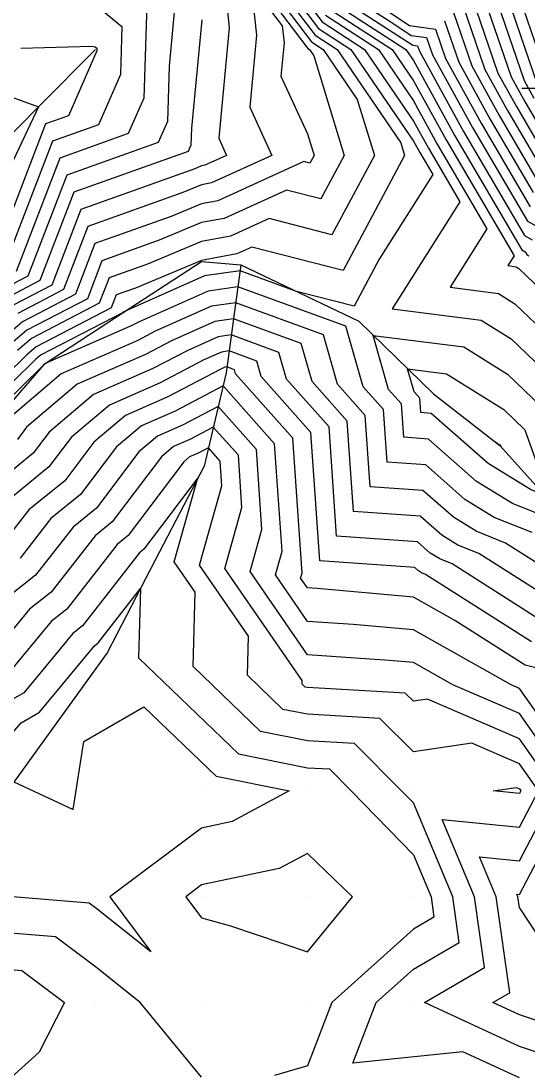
# Model space of a CAD drawing. Extents: x 2188792 to 2191981, y 386090 to 389710.
# Drawn here: x 2190323.1 to 2190370.9, y 387663.8 to 387762.9 of the extents above; entities that cross this region are included whole.
import ezdxf

# ---------------------------------------------------------------- set-up
doc = ezdxf.new("R2010")
doc.units = 0
for name, color, linetype in [('DTM Contours Major', 7, 'Continuous'), ('DTM Contours Minor', 7, 'Continuous'), ('Exist DTM Breakline Underwater Cogo Point CELL', 7, 'Continuous'), ('Exist DTM QL2 LIDAR Elevation Point', 7, 'Continuous'), ('PH Exist DTM Breakline', 7, 'Continuous')]:
    doc.layers.add(name, color=color, linetype=linetype)

msp = doc.modelspace()

# ---------------------------------------------------------------- linework, layer by layer
at = {"layer": 'DTM Contours Major'}
for points in [[(2190342.869, 387770.997), (2190350.522, 387760.898), (2190351.632, 387760.177), (2190354.846, 387755.472), (2190356.461, 387750.176), (2190352.453, 387742.691), (2190346.519, 387744.216), (2190342.889, 387742.565), (2190340.14, 387742.046), (2190335.037, 387739.909), (2190331.424, 387738.618), (2190330.5, 387736.216), (2190324.111, 387732.888), (2190322.78, 387731.756)], [(2190367.316, 387766.839), (2190370.59, 387757.261), (2190371.505, 387755.597)], [(2190352.182, 387764.038), (2190358.13, 387760.177), (2190360.142, 387757.232), (2190363.216, 387751.642), (2190369.632, 387740.686), (2190369.053, 387739.768), (2190369.816, 387739.671), (2190370.072, 387739.51), (2190379.951, 387730.054)], [(2190340.167, 387762.98), (2190339.205, 387752.764), (2190339.155, 387751.161), (2190338.887, 387750.55), (2190328.098, 387746.695), (2190324.892, 387738.359), (2190321.961, 387736.832)], [(2190363.072, 387762.898), (2190364.409, 387758.986), (2190367.36, 387753.62), (2190371.428, 387746.674)], [(2190316.134, 387757.911), (2190324.761, 387754.756), (2190319.81, 387744.296)], [(2190372.5, 387708.648), (2190366.309, 387712.587), (2190364.335, 387713.379), (2190362.817, 387714.312), (2190360.781, 387716.116), (2190354.476, 387716.551), (2190353.886, 387725.09), (2190350.582, 387728.813), (2190349.56, 387732.401), (2190343.168, 387734.742), (2190341.396, 387734.489), (2190337.316, 387732.671), (2190334.854, 387731.375), (2190328.429, 387728.564), (2190323.643, 387724.5), (2190322.774, 387723.35)], [(2190374.944, 387671.854), (2190370.143, 387679.137), (2190369.998, 387680.169), (2190369.894, 387680.418), (2190370.143, 387680.393), (2190375.284, 387690.17), (2190370.143, 387697.458), (2190363.864, 387700.171), (2190360.142, 387702.274), (2190357.837, 387702.475), (2190350.141, 387703.018), (2190344.728, 387710.871), (2190345.853, 387714.857), (2190345.333, 387722.396), (2190341.717, 387726.469), (2190338.356, 387724.7), (2190336, 387723.669), (2190334.245, 387722.179), (2190330.234, 387716.867), (2190328.027, 387715.066), (2190324.501, 387710.538), (2190321.865, 387708.47)], [(2190368.279, 387722.762), (2190367.889, 387723.108), (2190368.304, 387722.848), (2190368.338, 387722.816), (2190368.378, 387722.702), (2190368.279, 387722.762)], [(2190322.439, 387691.012), (2190328.037, 387688.416), (2190329.042, 387694.828), (2190334.719, 387698.109), (2190341.518, 387691.549), (2190348.421, 387690.17), (2190343.047, 387687.263), (2190340.14, 387686.651), (2190331.487, 387680.169), (2190335.354, 387674.954), (2190330.139, 387679.121), (2190329.541, 387679.571), (2190316.209, 387680.659)]]:
    msp.add_lwpolyline(points, dxfattribs=at)
at = {"layer": 'DTM Contours Minor'}
for points in [[(2190340.815, 387771.575), (2190347.761, 387762.408), (2190347.934, 387760.797), (2190347.64, 387757.676), (2190350.141, 387752.209), (2190350.761, 387750.176), (2190350.368, 387749.442), (2190349.786, 387749.591), (2190341.682, 387745.906), (2190340.14, 387745.614), (2190337.277, 387744.416), (2190330.093, 387741.849), (2190328.257, 387737.073), (2190323.251, 387734.466), (2190321.033, 387732.578)], [(2190341.842, 387771.286), (2190350.19, 387760.27), (2190350.332, 387760.177), (2190350.746, 387759.572), (2190353.611, 387750.176), (2190351.41, 387746.066), (2190348.152, 387746.904), (2190342.286, 387744.236), (2190340.14, 387743.83), (2190336.157, 387742.163), (2190330.759, 387740.234), (2190329.378, 387736.644), (2190323.681, 387733.677), (2190321.907, 387732.167)], [(2190343.896, 387770.708), (2190350.854, 387761.526), (2190352.932, 387760.177), (2190358.946, 387751.371), (2190359.311, 387750.176), (2190353.496, 387739.316), (2190344.886, 387741.529), (2190343.492, 387740.895), (2190340.14, 387740.262), (2190333.917, 387737.656), (2190332.089, 387737.003), (2190331.622, 387735.787), (2190324.541, 387732.099), (2190323.654, 387731.344), (2190319.599, 387727.37)], [(2190344.922, 387770.419), (2190351.186, 387762.154), (2190354.231, 387760.177), (2190360.142, 387751.524), (2190360.729, 387750.456), (2190361.955, 387748.363), (2190356.909, 387740.367), (2190354.538, 387735.941), (2190349.104, 387737.338), (2190343.79, 387739.284), (2190340.442, 387738.806), (2190332.953, 387735.468), (2190332.797, 387735.403), (2190332.754, 387735.388), (2190332.743, 387735.359), (2190324.971, 387731.31), (2190324.527, 387730.933), (2190320.024, 387726.519)], [(2190345.949, 387770.13), (2190351.518, 387762.782), (2190355.531, 387760.177), (2190360.142, 387753.426), (2190361.558, 387750.852), (2190364.514, 387745.804), (2190358.131, 387735.69), (2190366.537, 387734.616), (2190369.365, 387732.845), (2190375.306, 387727.159)], [(2190369.013, 387768.416), (2190373.062, 387756.571)], [(2190342.178, 387767.644), (2190342.756, 387762.252), (2190341.772, 387751.809), (2190342.519, 387750.176), (2190340.476, 387749.246), (2190340.14, 387749.183), (2190339.517, 387748.922), (2190328.763, 387745.08), (2190326.013, 387737.93), (2190322.391, 387736.043)], [(2190368.164, 387767.627), (2190371.826, 387756.916)], [(2190352.846, 387765.294), (2190359.538, 387760.95), (2190360.075, 387760.594), (2190360.525, 387760.533), (2190360.7, 387760.021), (2190364.874, 387752.433), (2190370.625, 387742.613), (2190371.348, 387742.202)], [(2190353.178, 387765.922), (2190358.202, 387762.661), (2190359.928, 387761.516), (2190361.374, 387761.321), (2190361.937, 387759.676), (2190365.703, 387752.829), (2190370.892, 387743.966), (2190372.017, 387743.328)], [(2190365.618, 387765.263), (2190368.117, 387757.951), (2190369.847, 387754.806), (2190372.231, 387750.735)], [(2190366.467, 387766.051), (2190369.354, 387757.606), (2190370.676, 387755.202), (2190372.499, 387752.089)], [(2190329.8, 387764.699), (2190332.635, 387762.368), (2190332.493, 387757.823), (2190330.415, 387753.082), (2190326.102, 387751.541), (2190321.527, 387739.644)], [(2190334.989, 387764.435), (2190334.714, 387755.602), (2190333.239, 387752.238), (2190326.767, 387749.926), (2190322.649, 387739.216)], [(2190344.969, 387765.026), (2190345.345, 387761.525), (2190344.706, 387754.742), (2190346.795, 387750.176), (2190341.079, 387747.576), (2190340.14, 387747.399), (2190338.397, 387746.669), (2190329.428, 387743.464), (2190327.135, 387737.501), (2190322.821, 387735.254)], [(2190352.514, 387764.666), (2190359.43, 387760.177), (2190360.142, 387759.134), (2190364.045, 387752.038), (2190370.357, 387741.259), (2190370.678, 387741.076), (2190370.844, 387740.831), (2190371.036, 387740.684)], [(2190356.866, 387764.372), (2190359.78, 387762.438), (2190362.223, 387762.11), (2190363.173, 387759.331), (2190366.531, 387753.224), (2190371.16, 387745.32)], [(2190364.769, 387764.474), (2190366.881, 387758.296), (2190369.018, 387754.411), (2190371.963, 387749.382)], [(2190337.578, 387763.707), (2190337.097, 387758.599), (2190336.934, 387753.382), (2190336.063, 387751.394), (2190327.432, 387748.31), (2190323.77, 387738.787), (2190321.531, 387737.621)], [(2190351.85, 387763.41), (2190356.83, 387760.177), (2190360.142, 387755.329), (2190362.387, 387751.247), (2190367.073, 387743.245), (2190363.592, 387737.729), (2190368.176, 387737.143), (2190369.719, 387736.178), (2190377.628, 387728.606)], [(2190363.921, 387763.686), (2190365.645, 387758.641), (2190368.189, 387754.015), (2190371.696, 387748.028)], [(2190323.109, 387760.3), (2190329.813, 387760.503), (2190330.12, 387760.433), (2190330.28, 387760.301), (2190330.272, 387760.044), (2190327.591, 387753.926), (2190325.437, 387753.156), (2190320.405, 387740.073)], [(2190371.345, 387714.559), (2190367.759, 387715.997), (2190365.002, 387717.692), (2190361.302, 387720.968), (2190357.649, 387721.221), (2190357.308, 387726.168), (2190355.393, 387728.325), (2190353.765, 387734.04), (2190343.583, 387737.77), (2190340.76, 387737.367), (2190334.261, 387734.47), (2190333.454, 387734.046), (2190325.401, 387730.522), (2190320.45, 387725.667)], [(2190373.112, 387710.847), (2190368.827, 387713.573), (2190366.047, 387714.688), (2190363.91, 387716.002), (2190361.041, 387718.542), (2190356.063, 387718.886), (2190355.597, 387725.629), (2190352.987, 387728.569), (2190351.663, 387733.221), (2190343.375, 387736.256), (2190341.078, 387735.928), (2190335.789, 387733.571), (2190334.154, 387732.711), (2190326.915, 387729.543), (2190321.522, 387724.964)], [(2190371.889, 387706.448), (2190363.791, 387711.601), (2190362.623, 387712.07), (2190361.725, 387712.622), (2190360.52, 387713.689), (2190352.889, 387714.216), (2190352.176, 387724.551), (2190348.176, 387729.057), (2190347.457, 387731.581), (2190342.96, 387733.228), (2190341.714, 387733.05), (2190338.844, 387731.771), (2190335.555, 387730.04), (2190329.943, 387727.585), (2190325.763, 387724.036), (2190324.266, 387722.053), (2190319.697, 387718.325)], [(2190359.019, 387726.707), (2190357.799, 387728.081), (2190356.346, 387733.182), (2190364.898, 387732.089), (2190369.011, 387729.513), (2190372.983, 387725.711), (2190374.192, 387722.31), (2190374.907, 387716.86), (2190375.147, 387715.974), (2190375.037, 387715.07), (2190374.335, 387715.245), (2190373.863, 387715.545), (2190369.471, 387717.306), (2190366.095, 387719.382), (2190361.563, 387723.395), (2190359.236, 387723.555), (2190359.019, 387726.707)], [(2190371.277, 387704.249), (2190361.273, 387710.615), (2190360.911, 387710.761), (2190360.633, 387710.932), (2190360.259, 387711.263), (2190351.302, 387711.881), (2190350.465, 387724.012), (2190345.77, 387729.301), (2190345.354, 387730.762), (2190342.753, 387731.714), (2190342.032, 387731.611), (2190340.371, 387730.871), (2190336.255, 387728.705), (2190331.458, 387726.606), (2190327.884, 387723.572), (2190325.758, 387720.757), (2190321.78, 387717.51)], [(2190372.451, 387701.605), (2190370.665, 387702.05), (2190364.06, 387706.254), (2190360.142, 387708.467), (2190351.05, 387709.263), (2190350.141, 387709.327), (2190349.501, 387710.255), (2190349.634, 387710.726), (2190348.754, 387723.474), (2190343.365, 387729.545), (2190343.252, 387729.942), (2190342.545, 387730.2), (2190342.35, 387730.173), (2190341.899, 387729.972), (2190336.955, 387727.37), (2190332.972, 387725.627), (2190330.004, 387723.108), (2190327.25, 387719.46), (2190323.862, 387716.695), (2190321.56, 387713.738)], [(2190360.729, 387727.246), (2190360.205, 387727.837), (2190359.58, 387730.031), (2190363.258, 387729.561), (2190368.658, 387726.181), (2190370.66, 387724.264), (2190372.262, 387719.759), (2190372.48, 387718.095), (2190371.182, 387718.615), (2190367.187, 387721.072), (2190361.824, 387725.821), (2190360.823, 387725.89), (2190360.729, 387727.246)], [(2190376.954, 387690.17), (2190370.143, 387699.827), (2190369.345, 387700.171), (2190360.142, 387705.371), (2190354.444, 387705.869), (2190350.141, 387706.172), (2190347.114, 387710.563), (2190347.744, 387712.792), (2190347.044, 387722.935), (2190342.179, 387728.415), (2190337.655, 387726.035), (2190334.486, 387724.648), (2190332.125, 387722.643), (2190328.742, 387718.164), (2190325.945, 387715.881), (2190323.03, 387712.138)], [(2190381.337, 387665.308), (2190370.143, 387669.013), (2190367.64, 387670.168), (2190369.22, 387671.091), (2190367.949, 387680.169), (2190366.367, 387683.945), (2190370.143, 387683.57), (2190373.613, 387690.17), (2190370.143, 387695.09), (2190361.48, 387698.833), (2190360.142, 387698.632), (2190359.375, 387699.404), (2190350.141, 387699.925), (2190349.936, 387699.966), (2190349.639, 387700.252), (2190349.648, 387700.579), (2190342.341, 387711.179), (2190343.963, 387716.923), (2190343.622, 387721.857), (2190341.256, 387724.522), (2190339.056, 387723.365), (2190337.514, 387722.69), (2190336.366, 387721.715), (2190331.726, 387715.571), (2190330.11, 387714.252), (2190325.972, 387708.937), (2190323.912, 387707.321), (2190320.427, 387703.094)], [(2190377.565, 387663.576), (2190370.143, 387666.033), (2190361.182, 387670.168), (2190366.837, 387673.474), (2190365.9, 387680.169), (2190362.84, 387687.472), (2190370.143, 387686.747), (2190371.943, 387690.17), (2190370.143, 387692.722), (2190365.65, 387694.663), (2190360.142, 387693.838), (2190356.985, 387697.014), (2190350.141, 387697.401), (2190347.831, 387697.862), (2190344.498, 387701.078), (2190344.591, 387704.761), (2190339.954, 387711.488), (2190342.072, 387718.989), (2190341.912, 387721.318), (2190340.795, 387722.576), (2190339.756, 387722.03), (2190339.029, 387721.711), (2190338.486, 387721.251), (2190333.218, 387714.274), (2190332.193, 387713.437), (2190327.443, 387707.337), (2190325.958, 387706.173), (2190321.906, 387701.258)], [(2190370.143, 387663.052), (2190364.785, 387665.525), (2190354.422, 387664.449), (2190356.627, 387670.168), (2190360.142, 387673.335), (2190364.455, 387675.856), (2190363.851, 387680.169), (2190360.142, 387689.021), (2190359.022, 387690.17), (2190354.595, 387694.625), (2190350.141, 387694.876), (2190345.727, 387695.757), (2190339.356, 387701.905), (2190339.534, 387708.943), (2190337.567, 387711.796), (2190339.807, 387719.728), (2190334.71, 387712.978), (2190334.275, 387712.623), (2190328.913, 387705.737), (2190328.004, 387705.024), (2190323.385, 387699.421), (2190319.524, 387697.206)], [(2190318.391, 387691.111), (2190323.118, 387696.583), (2190324.865, 387697.585), (2190330.051, 387703.875), (2190330.384, 387704.137), (2190334.379, 387709.268), (2190334.214, 387702.731), (2190343.623, 387693.653), (2190350.141, 387692.351), (2190352.206, 387692.235), (2190354.257, 387690.17), (2190360.142, 387684.132), (2190361.802, 387680.169), (2190362.073, 387678.238), (2190360.142, 387677.11), (2190352.438, 387670.168), (2190350.141, 387664.209), (2190347.039, 387663.269)], [(2190367.662, 387690.17), (2190369.82, 387690.493), (2190370.143, 387690.354), (2190370.272, 387690.17), (2190370.143, 387689.924), (2190367.662, 387690.17)], [(2190340.14, 387681.279), (2190338.659, 387680.169), (2190340.14, 387678.172), (2190342.875, 387677.434), (2190350.141, 387674.953), (2190354.387, 387680.169), (2190350.141, 387684.26), (2190347.486, 387682.824), (2190340.14, 387681.279)], [(2190340.14, 387663.128), (2190334.365, 387670.168), (2190330.139, 387673.545), (2190326.361, 387676.391), (2190317.538, 387677.111), (2190315.048, 387672.923), (2190312.807, 387669.153), (2190315.452, 387662.957)], [(2190316.553, 387669.672), (2190317.649, 387671.515), (2190318.866, 387673.563), (2190323.181, 387673.212), (2190327.22, 387670.168), (2190324.828, 387665.478), (2190320.138, 387661.273), (2190316.553, 387669.672)]]:
    msp.add_lwpolyline(points, dxfattribs=at)
at = {"layer": 'Exist DTM Breakline Underwater Cogo Point CELL'}
msp.add_lwpolyline([(2190373.368, 387759.486), (2190373.368, 387753.486), (2190373.368, 387756.486), (2190376.368, 387756.486), (2190370.368, 387756.486)], dxfattribs=at)
at = {"layer": 'Exist DTM QL2 LIDAR Elevation Point'}
for p, q in [((2190350.141, 387760.177), (2190350.141, 387760.177)), ((2190360.142, 387760.177), (2190360.142, 387760.177)), ((2190340.14, 387750.176), (2190340.14, 387750.176)), ((2190350.141, 387750.176), (2190350.141, 387750.176)), ((2190360.142, 387750.176), (2190360.142, 387750.176)), ((2190370.143, 387740.175), (2190370.143, 387740.175)), ((2190350.141, 387710.172), (2190350.141, 387710.172)), ((2190360.142, 387710.172), (2190360.142, 387710.172)), ((2190350.141, 387700.171), (2190350.141, 387700.171)), ((2190360.142, 387700.171), (2190360.142, 387700.171)), ((2190370.143, 387700.171), (2190370.143, 387700.171)), ((2190340.14, 387690.17), (2190340.14, 387690.17)), ((2190350.141, 387690.17), (2190350.141, 387690.17)), ((2190360.142, 387690.17), (2190360.142, 387690.17)), ((2190370.143, 387690.17), (2190370.143, 387690.17)), ((2190330.139, 387680.169), (2190330.139, 387680.169)), ((2190340.14, 387680.169), (2190340.14, 387680.169)), ((2190350.141, 387680.169), (2190350.141, 387680.169)), ((2190360.142, 387680.169), (2190360.142, 387680.169)), ((2190370.143, 387680.169), (2190370.143, 387680.169)), ((2190330.139, 387670.168), (2190330.139, 387670.168)), ((2190340.14, 387670.168), (2190340.14, 387670.168)), ((2190350.141, 387670.168), (2190350.141, 387670.168)), ((2190360.142, 387670.168), (2190360.142, 387670.168)), ((2190370.143, 387670.168), (2190370.143, 387670.168))]:
    msp.add_line(p, q, dxfattribs=at)
at = {"layer": 'PH Exist DTM Breakline'}
for points in [[(2190330.139, 387760.177), (2190324.773, 387754.768), (2190319.407, 387749.36), (2190312.243, 387742.734), (2190305.078, 387736.109), (2190297.914, 387729.484), (2190291.987, 387723.046), (2190286.061, 387716.609), (2190280.134, 387710.172), (2190274.846, 387704.123), (2190269.558, 387698.073), (2190264.271, 387692.024), (2190259.056, 387685.954), (2190253.842, 387679.884), (2190248.627, 387673.815), (2190243.413, 387667.745), (2190238.198, 387661.675), (2190232.175, 387654.505), (2190226.152, 387647.335)], [(2190270.133, 387660.167), (2190278.515, 387669.713), (2190282.502, 387675.08), (2190286.489, 387680.447), (2190290.476, 387685.815), (2190295.306, 387692.993), (2190300.136, 387700.171), (2190305.735, 387707.276), (2190311.335, 387714.381), (2190316.023, 387719.761), (2190320.712, 387725.142), (2190325.401, 387730.522), (2190332.77, 387735.348), (2190340.14, 387740.175), (2190343.868, 387739.854), (2190354.979, 387734.514), (2190362.021, 387727.653)], [(2190343.868, 387739.854), (2190342.468, 387729.636), (2190340.382, 387720.836), (2190335.809, 387712.023), (2190331.236, 387703.21)], [(2190362.021, 387727.653), (2190368.298, 387722.791), (2190371.69, 387719.003), (2190374.487, 387715.79), (2190381.184, 387707.032), (2190385.661, 387698.621), (2190388.925, 387691.432), (2190392.19, 387684.244), (2190395.454, 387677.056), (2190398.718, 387669.867)], [(2190331.236, 387703.21), (2190326.086, 387696.069), (2190320.936, 387688.928), (2190315.786, 387681.788), (2190311.148, 387675.034), (2190306.509, 387668.281), (2190301.871, 387661.527), (2190295.917, 387653.635), (2190289.963, 387645.744), (2190284.207, 387639.091), (2190278.451, 387632.438), (2190273.552, 387627.842), (2190268.653, 387623.246), (2190262.479, 387618.885), (2190256.305, 387614.524), (2190250.131, 387610.163)]]:
    msp.add_lwpolyline(points, dxfattribs=at)

doc.saveas('drawing.dxf')
